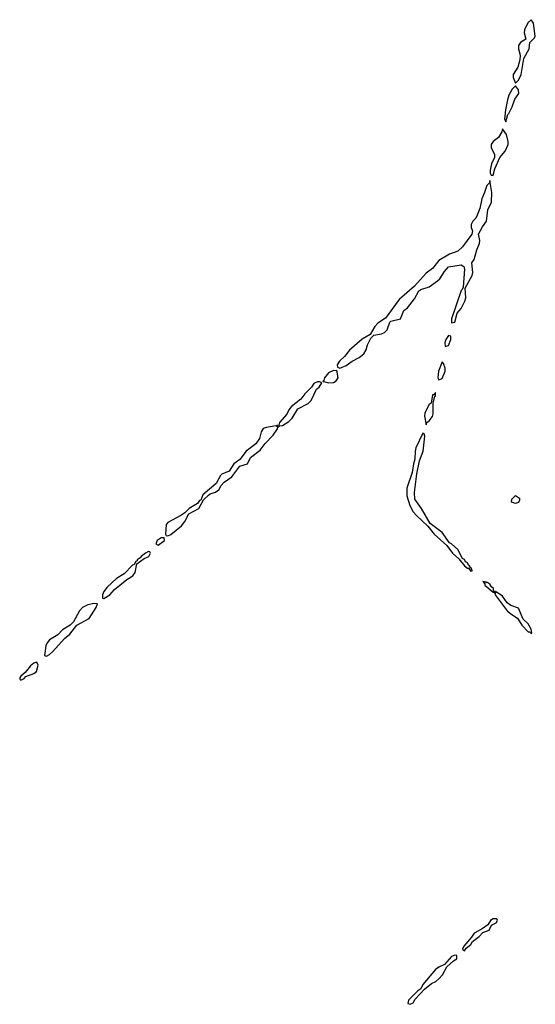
# Model space of a CAD drawing. Header units: inches. Extents: x 2701323 to 2964515, y 494916 to 722124.
# Tile 395 of 656: x 2801222 to 2804455, y 710405 to 716573. Entities that reach past the tile are written whole.
import ezdxf

# ---------------------------------------------------------------- set-up
doc = ezdxf.new("R2010")
doc.units = ezdxf.units.IN
doc.header["$MEASUREMENT"] = 0
doc.layers.add('C8701', color=7, linetype='Continuous')

msp = doc.modelspace()

# ---------------------------------------------------------------- linework, layer by layer
at = {"layer": 'C8701', "color": 2}
for points, elevation in [([(2804430, 716572.7), (2804407.8, 716552.2), (2804386.7, 716510), (2804385.7, 716490), (2804394.8, 716450), (2804363.1, 716430), (2804350.3, 716410), (2804349.1, 716390), (2804360.4, 716350), (2804358, 716322), (2804344.4, 716275.6), (2804315.3, 716230), (2804315.8, 716210), (2804330, 716176), (2804350, 716193.4), (2804366.3, 716230), (2804382.7, 716330), (2804416.8, 716390), (2804420.9, 716430), (2804450, 716458.8), (2804455.1, 716470), (2804444.5, 716550)], 6), ([(2804330, 716158), (2804310, 716137.2), (2804290, 716099), (2804281.3, 716070), (2804268.4, 716008.4), (2804262.8, 715950), (2804270, 715932), (2804282, 715978), (2804290, 715984.7), (2804310, 716026.8), (2804326.2, 716073.8), (2804351.6, 716110), (2804350, 716134)], 6), ([(2804250, 715888.7), (2804244.9, 715870), (2804225.1, 715834.9), (2804190.9, 715809.1), (2804178.2, 715790), (2804177.8, 715770), (2804198.7, 715730), (2804199.3, 715710), (2804180.4, 715670), (2804171.1, 715631.1), (2804171.3, 715611.3), (2804178, 715598), (2804190, 715598), (2804202, 715638), (2804233, 715710), (2804266.2, 715750), (2804284, 715790), (2804285.4, 715810), (2804273.6, 715853.6)], 6), ([(2804170, 715566), (2804166.8, 715550), (2804150, 715533.2), (2804137.1, 715490), (2804118.7, 715450), (2804107.4, 715390), (2804090.9, 715349.1), (2804082.4, 715330), (2804062.8, 715310), (2804053.4, 715290), (2804053.6, 715270), (2804060.9, 715250), (2804057.6, 715230), (2803997.6, 715150), (2803970, 715121.7), (2803917, 715103), (2803850, 715064), (2803810, 715013.6), (2803770, 714985.1), (2803697.1, 714902.9), (2803600.7, 714819.3), (2803516.3, 714703.7), (2803467.8, 714672.2), (2803448.3, 714651.7), (2803419.9, 714600.1), (2803369.2, 714570.8), (2803290, 714502.4), (2803257.6, 714462.4), (2803226.8, 714433.2), (2803213, 714410), (2803215.3, 714395.3), (2803230, 714390.6), (2803270, 714405.7), (2803305.7, 714434.3), (2803350, 714457.4), (2803379.9, 714480.1), (2803395, 714505), (2803403.8, 714536.2), (2803423.3, 714576.7), (2803442.9, 714597.1), (2803490, 714604.7), (2803510, 714612.6), (2803526.4, 714630), (2803542.6, 714677.4), (2803550, 714684.4), (2803610, 714699.1), (2803629.8, 714750.2), (2803652.9, 714767.1), (2803696.8, 714823.2), (2803724.9, 714875.1), (2803737, 714883), (2803790, 714898.6), (2803842.6, 714937.4), (2803856.9, 714950), (2803884.9, 714995.1), (2803910, 715024.9), (2803990, 715037.6), (2804006.6, 715026.6), (2804010.4, 715010.4), (2804002, 714898), (2803997.3, 714882.7), (2803990, 714875.3), (2803930, 714698), (2803930, 714674), (2803950, 714678), (2803965.2, 714734.8), (2803990, 714764), (2804013, 714810), (2804018.7, 714830), (2804014.5, 714890), (2804059.7, 714970), (2804064, 714990), (2804057.6, 715050), (2804071.2, 715070), (2804088.2, 715130), (2804105.4, 715170), (2804106.6, 715190), (2804099.6, 715230), (2804124.2, 715275.8), (2804149.8, 715310.2), (2804158, 715382), (2804181.3, 715430), (2804182.9, 715490)], 6), ([(2803910, 714594), (2803894.8, 714570), (2803888.5, 714550), (2803890, 714524.7), (2803910, 714531.3), (2803925.2, 714570), (2803926, 714590)], 6), ([(2803870, 714428.7), (2803848.8, 714370), (2803843, 714330), (2803850, 714316), (2803870, 714326), (2803889.4, 714370), (2803889.2, 714390), (2803878.6, 714418.6)], 6), ([(2803210, 714378), (2803206, 714374), (2803190, 714375.6), (2803159.1, 714360.9), (2803133.1, 714330), (2803128.1, 714311.9), (2803122, 714310), (2803124.7, 714304.7), (2803130, 714306.8), (2803158, 714298), (2803190, 714299.2), (2803206.6, 714310), (2803218.2, 714330)], 6), ([(2803104.7, 714304.7), (2803090, 714304.5), (2803066.9, 714293.1), (2803051, 714270), (2803010.4, 714230), (2802985.4, 714194.6), (2802926.4, 714150), (2802910, 714129.2), (2802897.5, 714102.5), (2802850.7, 714050), (2802846.8, 714033.2), (2802834, 714030), (2802838, 714022), (2802829, 714029), (2802770, 714018.7), (2802749.1, 714010.9), (2802737, 713990), (2802725.7, 713950), (2802703.6, 713916.4), (2802641.6, 713870), (2802602.9, 713817.1), (2802565.5, 713790), (2802534.7, 713745.3), (2802490, 713726), (2802481.6, 713718.4), (2802453.1, 713666.9), (2802370, 713596), (2802357.3, 713562.7), (2802350, 713561.2), (2802337, 713543), (2802284, 713510), (2802257.3, 713482.7), (2802233.1, 713466.9), (2802150, 713422.4), (2802140.3, 713410), (2802137.3, 713350), (2802141.1, 713341.1), (2802150, 713339.1), (2802170, 713348.8), (2802237.5, 713402.5), (2802258.3, 713430), (2802283.6, 713476.4), (2802346, 713510), (2802375.6, 713564.4), (2802406, 713594), (2802417.2, 713602.8), (2802450, 713613.7), (2802471.6, 713628.4), (2802485.1, 713654.9), (2802503.3, 713676.7), (2802551.6, 713710), (2802603.3, 713776.7), (2802650, 713790.8), (2802669.6, 713830.3), (2802730, 713877.1), (2802761.6, 713918.4), (2802811.3, 713970), (2802839.3, 714010), (2802840.2, 714019.8), (2802852.1, 714027.9), (2802870, 714030.7), (2802910, 714055.5), (2802930, 714077.3), (2802965.3, 714134.7), (2803030, 714168.4), (2803050, 714188), (2803082.7, 714257.3), (2803099.3, 714270), (2803117.2, 714297.2)], 6), ([(2803830, 714238), (2803818, 714222), (2803810, 714222), (2803801, 714170), (2803790, 714162.7), (2803763.1, 714110), (2803759.5, 714090), (2803770, 714034), (2803774, 714050), (2803790, 714060.7), (2803810, 714087.7), (2803815.4, 714104.6), (2803814, 714170), (2803826, 714214), (2803830, 714214)], 6), ([(2803750, 713982), (2803706.7, 713890), (2803701.3, 713870), (2803699.9, 713820.1), (2803690.7, 713790), (2803682.9, 713737.1), (2803650, 713638), (2803650.4, 713590), (2803669, 713529), (2803690, 713490.6), (2803710, 713466.4), (2803780.5, 713400.5), (2803820.4, 713350), (2803899.5, 713279.5), (2803934.9, 713230), (2803975.2, 713195.2), (2804010, 713151), (2804030, 713136), (2804036.9, 713136.9), (2804050, 713118), (2804059, 713121), (2804057.2, 713130), (2804050, 713142), (2804043.1, 713143.1), (2804044, 713150), (2804035.3, 713155.3), (2804029, 713170), (2804016.9, 713176.9), (2804010, 713191.5), (2803998, 713198), (2803970, 713253.6), (2803930, 713289.3), (2803916.1, 713296.1), (2803870, 713360.5), (2803796.1, 713416.1), (2803740.4, 713510), (2803698.9, 713570), (2803697.2, 713610), (2803712.1, 713727.9), (2803729.2, 713810), (2803752.8, 713870), (2803763.1, 713963.1), (2803759, 713979)], 6), ([(2804330, 713542), (2804306, 713550), (2804308, 713570), (2804330, 713591.3), (2804356, 713576), (2804356.9, 713563.1), (2804350, 713548.7)], 2), ([(2802128, 713328), (2802110, 713326), (2802083.8, 713310), (2802076, 713290), (2802090, 713282), (2802129.2, 713310)], 6), ([(2802030, 713240.9), (2802010, 713231.5), (2801982.8, 713210), (2801978, 713202), (2801958.8, 713190), (2801958, 713182), (2801950, 713179), (2801939.9, 713160.1), (2801930, 713156.2), (2801877.6, 713102.4), (2801828.4, 713071.6), (2801770, 713017.6), (2801749.3, 712990.7), (2801742, 712970), (2801741, 712950), (2801750, 712946.7), (2801787, 712970), (2801816.3, 713003.7), (2801894.1, 713065.9), (2801931.6, 713088.4), (2801946.6, 713110), (2801956, 713164), (2802002, 713198), (2802030.8, 713209.2), (2802042.7, 713230), (2802038.4, 713238.4)], 6), ([(2804126.4, 713053.6), (2804138.8, 713038.8), (2804138.8, 713030), (2804190, 712986.8), (2804196.4, 712983.6), (2804206, 712990), (2804193.2, 712993.2), (2804191.8, 713010), (2804179.3, 713019.3), (2804170, 713036.2), (2804150, 713048.7), (2804146, 713046), (2804146, 713050)], 6), ([(2804210, 712988), (2804202, 712978), (2804204, 712970), (2804279.3, 712870), (2804300.5, 712850), (2804343.1, 712823.1), (2804370, 712780.7), (2804410, 712738.8), (2804418, 712738), (2804430, 712726.8), (2804433.2, 712730), (2804430, 712754), (2804410, 712789), (2804378.3, 712818.3), (2804350, 712886), (2804302.5, 712902.5), (2804279.1, 712919.1), (2804250, 712962)], 6), ([(2801690, 712916.3), (2801650, 712908.3), (2801615.8, 712890), (2801597.3, 712870), (2801558.7, 712801.3), (2801539.4, 712780.6), (2801490.5, 712750), (2801461.4, 712718.6), (2801410, 712687.8), (2801394.9, 712670), (2801386.5, 712650), (2801378, 712590), (2801390, 712586), (2801410, 712596.4), (2801430, 712614.4), (2801502.7, 712697.3), (2801536.8, 712723.2), (2801580.6, 712779.4), (2801658.4, 712821.6), (2801701.6, 712890), (2801710, 712914)], 6), ([(2801330, 712549), (2801310, 712542), (2801290, 712525.1), (2801257.4, 712482.6), (2801230, 712461.2), (2801222, 712450), (2801222, 712442), (2801230, 712436), (2801250, 712446.4), (2801261.1, 712458.9), (2801310, 712476.5), (2801326.6, 712490), (2801337.6, 712530)], 6), ([(2804210, 710941.2), (2804190, 710940.7), (2804174, 710930), (2804156.8, 710903.2), (2804122.4, 710877.6), (2804070.7, 710850), (2804054.9, 710825.1), (2804006.4, 710770), (2803998.8, 710750), (2804010, 710740.7), (2804022.5, 710757.5), (2804050, 710779.1), (2804062, 710798), (2804103.7, 710830), (2804126.3, 710853.7), (2804165.2, 710870), (2804180.1, 710899.9), (2804210, 710916), (2804218, 710930), (2804215.6, 710935.6)], 6), ([(2803950, 710713.3), (2803930, 710703.7), (2803886, 710654), (2803850, 710638.4), (2803830, 710622.9), (2803750.7, 710530), (2803737.6, 710502.4), (2803719.1, 710490), (2803660.5, 710430), (2803656, 710410), (2803670, 710404.9), (2803690, 710414.8), (2803702, 710438), (2803761.1, 710498.9), (2803804.7, 710535.3), (2803832.1, 710547.9), (2803850, 710565.3), (2803872.6, 710590), (2803900.5, 710639.5), (2803942.3, 710677.7), (2803962, 710690), (2803962, 710710)], 6)]:
    msp.add_lwpolyline(points, close=True, dxfattribs=dict(at, elevation=elevation))

doc.saveas('drawing.dxf')
